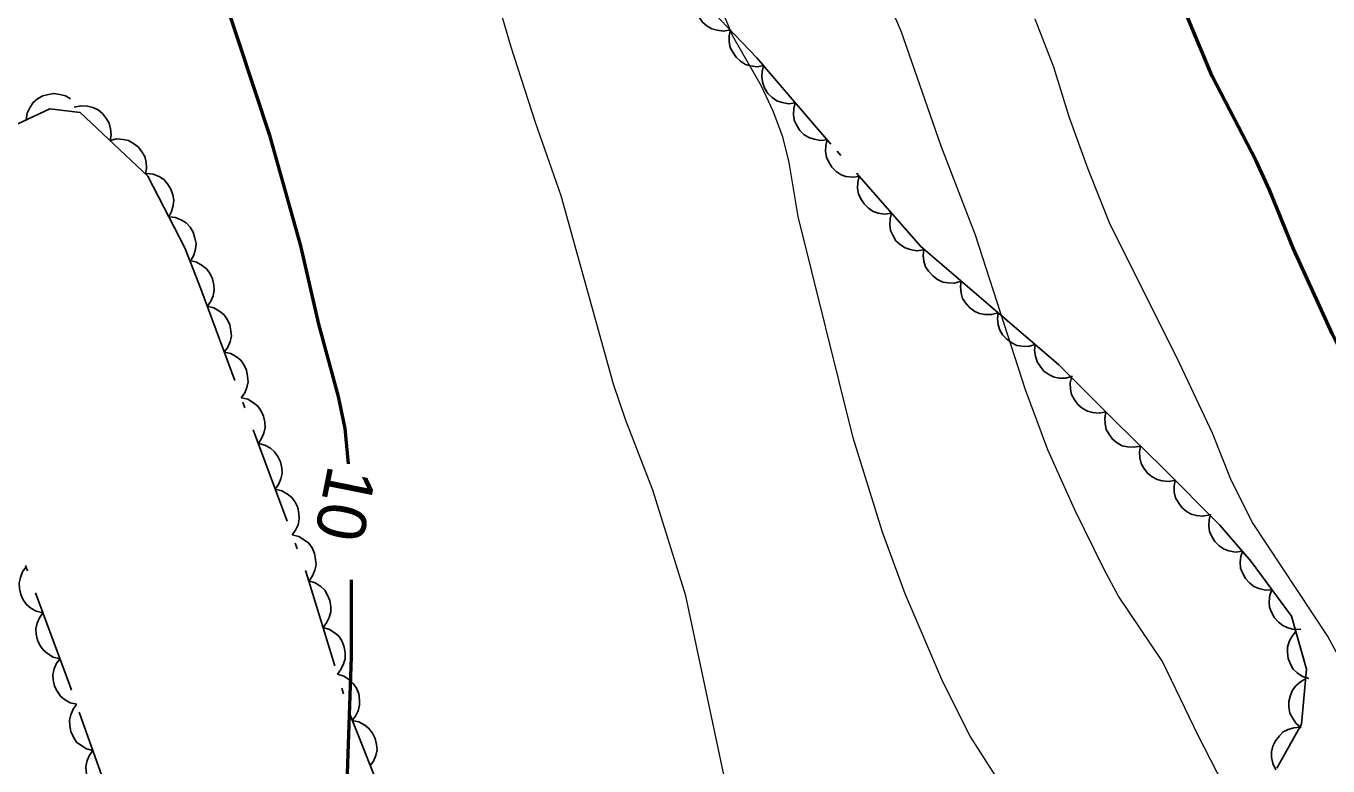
# Model space of a CAD drawing. Extents: x 356765 to 358572, y 5103174 to 5104650.
# Drawn here: x 357039.28 to 357079.32, y 5103883.45 to 5103906.19 of the extents above; entities that cross this region are included whole.
import ezdxf
from ezdxf.enums import TextEntityAlignment as Align

# ---------------------------------------------------------------- set-up
doc = ezdxf.new("R2010")
doc.units = 0
doc.header["$LTSCALE"] = 0.6
doc.linetypes.add('DOT_DASHED', pattern=[7.7, 5, -1.2, 0.3, -1.2])
for name, color, linetype, lineweight in [('1', 7, 'Continuous', 53), ('2', 7, 'Continuous', 13), ('44', 7, 'Continuous', 25)]:
    doc.layers.add(name, color=color, linetype=linetype, lineweight=lineweight)

msp = doc.modelspace()

# ---------------------------------------------------------------- linework, layer by layer
at = {"layer": '1'}
for points in [[(357049.19, 5103892.73), (357049.09, 5103893.82), (357048.88, 5103894.8), (357048.28, 5103897.03), (357047.73, 5103899.43), (357046.78, 5103902.79), (357045.31, 5103907.26)], [(357088.1, 5103872.9), (357087.89, 5103873.85), (357087.44, 5103876.75), (357087.17, 5103877.69), (357086.98, 5103878.58), (357086.72, 5103880.4), (357086.45, 5103881.34), (357086.38, 5103882.26), (357086.11, 5103883.2), (357085.8, 5103884.06), (357085.41, 5103884.77), (357084.57, 5103886.61), (357083.29, 5103888.94), (357082.73, 5103890.32), (357080.68, 5103894.2), (357079.44, 5103896.74), (357078.26, 5103899.34), (357077.52, 5103901.16), (357077.11, 5103902.05), (357075.75, 5103904.65), (357074.64, 5103907.33)], [(357055.97, 5103859.54), (357055.18, 5103861.34), (357054.77, 5103862.66), (357054.19, 5103863.13), (357053.62, 5103863.9), (357052.59, 5103865.72), (357051.23, 5103867.98), (357050.81, 5103868.78), (357050.51, 5103869.58), (357050.32, 5103870.4), (357049.86, 5103873.15), (357049.1, 5103876.08), (357048.95, 5103877.22), (357048.86, 5103878.43), (357048.91, 5103879.75), (357049.13, 5103882.32), (357049.28, 5103886.8), (357049.28, 5103889.17)]]:
    msp.add_lwpolyline(points, dxfattribs=at)
at = {"layer": '2'}
for points in [[(357076.74, 5103866.71), (357075.16, 5103869.75), (357074.87, 5103870.42), (357074.07, 5103872.67), (357073.31, 5103875.66), (357073.05, 5103876.34), (357071.56, 5103879.22), (357071.12, 5103879.98), (357068.31, 5103884.36), (357067.47, 5103886.03), (357066.31, 5103888.74), (357065.61, 5103890.63), (357064.71, 5103893.53), (357063.02, 5103900.34), (357062.74, 5103902), (357062.55, 5103902.78), (357062.25, 5103903.57), (357061.89, 5103904.34), (357061.01, 5103905.88), (357059.16, 5103910.34)], [(357061.73, 5103879.88), (357061.35, 5103880.9), (357060.75, 5103883.13), (357059.57, 5103888.67), (357058.55, 5103891.92), (357057.71, 5103894.09), (357057.34, 5103895.18), (357055.73, 5103900.97), (357054.94, 5103903.23), (357054.2, 5103905.54), (357053.22, 5103908.88)], [(357087.13, 5103860.37), (357086.02, 5103862.24), (357084.8, 5103864.08), (357083.75, 5103866.05), (357082.37, 5103868.94), (357080.91, 5103871.43), (357080.51, 5103872.26), (357079.64, 5103874.82), (357079.3, 5103875.63), (357078.51, 5103877.26), (357077.27, 5103880.59), (357075.32, 5103884.38), (357074.23, 5103886.66), (357072.87, 5103888.66), (357072.43, 5103889.48), (357071.53, 5103891.32), (357070.7, 5103893.16), (357070.01, 5103895.01), (357068.48, 5103899.76), (357067.42, 5103902.5), (357066.19, 5103906.03), (357065.43, 5103907.78)], [(357076.34, 5103892.23), (357075.76, 5103893.68), (357074.68, 5103895.98), (357072.62, 5103900.09), (357071.94, 5103901.79), (357071.36, 5103903.4), (357070.88, 5103904.93), (357070.31, 5103906.4)], [(357080.65, 5103884.94), (357079.3, 5103887.44), (357076.99, 5103890.93), (357076.34, 5103892.23)]]:
    msp.add_lwpolyline(points, dxfattribs=at)
at = {"layer": '44', "linetype": 'DOT_DASHED'}
for points in [[(357077.74, 5103883.38), (357078.5, 5103884.73), (357078.65, 5103886.42), (357078.19, 5103888.05), (357076.95, 5103889.73), (357075.99, 5103890.85), (357074.22, 5103892.63), (357072.81, 5103894), (357071.04, 5103895.78), (357068.8, 5103897.69), (357066.79, 5103899.41), (357064.03, 5103902.56), (357062.71, 5103904.09), (357061.75, 5103905.21), (357058.79, 5103908.32)], [(357047.11, 5103856.48), (357047.13, 5103860.42), (357046.87, 5103863.13), (357046.3, 5103866.01), (357045.65, 5103868.74), (357045, 5103871.47), (357044.19, 5103874.29), (357043.19, 5103877.81), (357041.92, 5103882.27), (357040.61, 5103885.95), (357038.95, 5103890.43), (357037.78, 5103893.65), (357037, 5103896.85), (357036.97, 5103899.63), (357037.44, 5103901.54), (357038.67, 5103903.02), (357040.01, 5103903.65)], [(357040.01, 5103903.65), (357040.94, 5103903.53), (357043.02, 5103901.58), (357044.16, 5103899.37), (357044.65, 5103898.11), (357047.89, 5103889.39), (357049.22, 5103885.07), (357050.12, 5103882.79)]]:
    msp.add_lwpolyline(points, dxfattribs=at)
at = {"layer": '44'}
for points in [[(357060.94, 5103906.07), (357060.73, 5103906.03), (357060.53, 5103906.06), (357060.37, 5103906.1), (357060.22, 5103906.19), (357060.08, 5103906.31), (357059.97, 5103906.47), (357059.9, 5103906.62), (357059.87, 5103906.79), (357059.86, 5103906.98), (357059.9, 5103907.15)], [(357061.97, 5103904.98), (357061.76, 5103904.94), (357061.56, 5103904.97), (357061.4, 5103905.01), (357061.25, 5103905.11), (357061.11, 5103905.23), (357061.01, 5103905.39), (357060.93, 5103905.53), (357060.9, 5103905.7), (357060.9, 5103905.89), (357060.94, 5103906.07)], [(357062.93, 5103903.83), (357062.73, 5103903.8), (357062.53, 5103903.84), (357062.37, 5103903.89), (357062.22, 5103903.99), (357062.09, 5103904.12), (357061.99, 5103904.29), (357061.93, 5103904.43), (357061.9, 5103904.61), (357061.91, 5103904.79), (357061.96, 5103904.97)], [(357039.28, 5103903.31), (357039.31, 5103903.51), (357039.4, 5103903.7), (357039.49, 5103903.84), (357039.63, 5103903.95), (357039.79, 5103904.04), (357039.97, 5103904.09), (357040.13, 5103904.12), (357040.31, 5103904.09), (357040.49, 5103904.04), (357040.64, 5103903.95)], [(357040.76, 5103903.7), (357040.97, 5103903.74), (357041.17, 5103903.73), (357041.33, 5103903.69), (357041.49, 5103903.61), (357041.63, 5103903.5), (357041.75, 5103903.34), (357041.83, 5103903.2), (357041.87, 5103903.03), (357041.89, 5103902.85), (357041.86, 5103902.67)], [(357063.91, 5103902.69), (357063.71, 5103902.67), (357063.51, 5103902.71), (357063.35, 5103902.76), (357063.2, 5103902.86), (357063.07, 5103902.98), (357062.97, 5103903.15), (357062.9, 5103903.3), (357062.88, 5103903.47), (357062.89, 5103903.66), (357062.93, 5103903.83)], [(357041.86, 5103902.67), (357042.06, 5103902.72), (357042.26, 5103902.7), (357042.43, 5103902.67), (357042.58, 5103902.58), (357042.73, 5103902.47), (357042.84, 5103902.32), (357042.93, 5103902.18), (357042.97, 5103902.01), (357042.98, 5103901.82), (357042.95, 5103901.64)], [(357064.9, 5103901.56), (357064.7, 5103901.54), (357064.49, 5103901.57), (357064.34, 5103901.62), (357064.19, 5103901.72), (357064.06, 5103901.85), (357063.96, 5103902.01), (357063.89, 5103902.16), (357063.86, 5103902.33), (357063.87, 5103902.52), (357063.91, 5103902.69)], [(357042.98, 5103901.66), (357043.18, 5103901.64), (357043.37, 5103901.56), (357043.51, 5103901.47), (357043.63, 5103901.34), (357043.73, 5103901.18), (357043.79, 5103901), (357043.82, 5103900.84), (357043.8, 5103900.67), (357043.75, 5103900.49), (357043.67, 5103900.33)], [(357065.89, 5103900.44), (357065.68, 5103900.41), (357065.48, 5103900.44), (357065.33, 5103900.49), (357065.18, 5103900.59), (357065.05, 5103900.72), (357064.95, 5103900.88), (357064.88, 5103901.03), (357064.85, 5103901.2), (357064.86, 5103901.39), (357064.9, 5103901.56)], [(357066.88, 5103899.31), (357066.67, 5103899.28), (357066.47, 5103899.32), (357066.31, 5103899.37), (357066.17, 5103899.46), (357066.03, 5103899.59), (357065.93, 5103899.76), (357065.86, 5103899.9), (357065.84, 5103900.08), (357065.85, 5103900.26), (357065.89, 5103900.44)], [(357043.67, 5103900.33), (357043.87, 5103900.3), (357044.06, 5103900.22), (357044.2, 5103900.14), (357044.32, 5103900.01), (357044.42, 5103899.85), (357044.47, 5103899.67), (357044.51, 5103899.51), (357044.49, 5103899.33), (357044.44, 5103899.15), (357044.35, 5103899)], [(357068.03, 5103898.35), (357067.83, 5103898.29), (357067.63, 5103898.3), (357067.47, 5103898.32), (357067.31, 5103898.4), (357067.16, 5103898.51), (357067.03, 5103898.65), (357066.94, 5103898.79), (357066.89, 5103898.96), (357066.87, 5103899.14), (357066.89, 5103899.32)], [(357044.31, 5103898.98), (357044.52, 5103898.93), (357044.69, 5103898.83), (357044.82, 5103898.73), (357044.93, 5103898.59), (357045.01, 5103898.42), (357045.05, 5103898.23), (357045.06, 5103898.07), (357045.03, 5103897.9), (357044.96, 5103897.73), (357044.86, 5103897.58)], [(357069.17, 5103897.37), (357068.97, 5103897.32), (357068.77, 5103897.32), (357068.6, 5103897.35), (357068.45, 5103897.42), (357068.3, 5103897.53), (357068.17, 5103897.68), (357068.08, 5103897.81), (357068.03, 5103897.98), (357068.01, 5103898.17), (357068.03, 5103898.35)], [(357044.85, 5103897.58), (357045.05, 5103897.53), (357045.23, 5103897.42), (357045.36, 5103897.32), (357045.46, 5103897.18), (357045.54, 5103897.01), (357045.57, 5103896.82), (357045.59, 5103896.66), (357045.55, 5103896.49), (357045.48, 5103896.32), (357045.37, 5103896.17)], [(357070.31, 5103896.4), (357070.11, 5103896.34), (357069.91, 5103896.35), (357069.75, 5103896.37), (357069.59, 5103896.45), (357069.44, 5103896.56), (357069.31, 5103896.7), (357069.22, 5103896.84), (357069.17, 5103897.01), (357069.15, 5103897.19), (357069.17, 5103897.37)], [(357071.46, 5103895.43), (357071.25, 5103895.37), (357071.05, 5103895.37), (357070.89, 5103895.4), (357070.73, 5103895.48), (357070.58, 5103895.58), (357070.46, 5103895.73), (357070.37, 5103895.87), (357070.32, 5103896.04), (357070.29, 5103896.22), (357070.31, 5103896.4)], [(357045.37, 5103896.17), (357045.57, 5103896.12), (357045.75, 5103896.02), (357045.88, 5103895.92), (357045.98, 5103895.77), (357046.06, 5103895.61), (357046.09, 5103895.42), (357046.11, 5103895.25), (357046.07, 5103895.08), (357046, 5103894.91), (357045.89, 5103894.76)], [(357072.48, 5103894.33), (357072.28, 5103894.29), (357072.08, 5103894.31), (357071.92, 5103894.35), (357071.76, 5103894.44), (357071.62, 5103894.56), (357071.51, 5103894.72), (357071.43, 5103894.86), (357071.4, 5103895.03), (357071.39, 5103895.22), (357071.43, 5103895.39)], [(357045.89, 5103894.76), (357046.1, 5103894.72), (357046.27, 5103894.61), (357046.4, 5103894.51), (357046.5, 5103894.37), (357046.58, 5103894.2), (357046.62, 5103894.01), (357046.63, 5103893.85), (357046.59, 5103893.68), (357046.52, 5103893.51), (357046.42, 5103893.36)], [(357073.55, 5103893.28), (357073.35, 5103893.24), (357073.15, 5103893.25), (357072.99, 5103893.29), (357072.83, 5103893.38), (357072.69, 5103893.49), (357072.58, 5103893.65), (357072.49, 5103893.79), (357072.46, 5103893.96), (357072.45, 5103894.15), (357072.48, 5103894.32)], [(357046.42, 5103893.36), (357046.62, 5103893.31), (357046.79, 5103893.21), (357046.92, 5103893.1), (357047.02, 5103892.96), (357047.1, 5103892.79), (357047.14, 5103892.6), (357047.15, 5103892.44), (357047.11, 5103892.27), (357047.04, 5103892.1), (357046.94, 5103891.95)], [(357074.63, 5103892.23), (357074.42, 5103892.19), (357074.22, 5103892.21), (357074.06, 5103892.25), (357073.91, 5103892.33), (357073.76, 5103892.45), (357073.65, 5103892.6), (357073.57, 5103892.74), (357073.53, 5103892.92), (357073.52, 5103893.1), (357073.55, 5103893.28)], [(357075.68, 5103891.16), (357075.47, 5103891.12), (357075.27, 5103891.14), (357075.11, 5103891.18), (357074.96, 5103891.27), (357074.82, 5103891.39), (357074.71, 5103891.55), (357074.63, 5103891.69), (357074.59, 5103891.86), (357074.59, 5103892.05), (357074.62, 5103892.23)], [(357046.94, 5103891.95), (357047.14, 5103891.9), (357047.32, 5103891.8), (357047.45, 5103891.7), (357047.55, 5103891.55), (357047.63, 5103891.39), (357047.66, 5103891.2), (357047.68, 5103891.04), (357047.64, 5103890.86), (357047.56, 5103890.69), (357047.46, 5103890.55)], [(357076.68, 5103890.05), (357076.47, 5103890.02), (357076.27, 5103890.06), (357076.12, 5103890.11), (357075.97, 5103890.21), (357075.84, 5103890.34), (357075.74, 5103890.5), (357075.67, 5103890.65), (357075.65, 5103890.83), (357075.66, 5103891.01), (357075.7, 5103891.18)], [(357047.46, 5103890.55), (357047.66, 5103890.5), (357047.84, 5103890.39), (357047.97, 5103890.29), (357048.07, 5103890.15), (357048.15, 5103889.98), (357048.18, 5103889.79), (357048.2, 5103889.63), (357048.16, 5103889.46), (357048.09, 5103889.29), (357047.98, 5103889.14)], [(357077.59, 5103888.86), (357077.39, 5103888.85), (357077.19, 5103888.9), (357077.04, 5103888.96), (357076.9, 5103889.07), (357076.78, 5103889.21), (357076.69, 5103889.38), (357076.63, 5103889.53), (357076.62, 5103889.71), (357076.64, 5103889.89), (357076.7, 5103890.06)], [(357039.79, 5103888.15), (357039.59, 5103888.2), (357039.42, 5103888.3), (357039.29, 5103888.41), (357039.19, 5103888.55), (357039.11, 5103888.72), (357039.07, 5103888.9), (357039.06, 5103889.07), (357039.1, 5103889.24), (357039.17, 5103889.41), (357039.27, 5103889.56)], [(357047.97, 5103889.14), (357048.17, 5103889.07), (357048.34, 5103888.96), (357048.46, 5103888.85), (357048.55, 5103888.7), (357048.62, 5103888.53), (357048.65, 5103888.34), (357048.65, 5103888.18), (357048.6, 5103888.01), (357048.52, 5103887.84), (357048.41, 5103887.7)], [(357078.48, 5103887.65), (357078.28, 5103887.64), (357078.08, 5103887.69), (357077.93, 5103887.76), (357077.79, 5103887.87), (357077.67, 5103888), (357077.58, 5103888.17), (357077.52, 5103888.33), (357077.51, 5103888.5), (357077.53, 5103888.69), (357077.59, 5103888.86)], [(357040.32, 5103886.74), (357040.11, 5103886.79), (357039.94, 5103886.9), (357039.81, 5103887), (357039.71, 5103887.14), (357039.63, 5103887.31), (357039.59, 5103887.5), (357039.58, 5103887.66), (357039.62, 5103887.83), (357039.69, 5103888), (357039.79, 5103888.15)], [(357048.41, 5103887.7), (357048.61, 5103887.64), (357048.78, 5103887.53), (357048.9, 5103887.42), (357049, 5103887.27), (357049.06, 5103887.1), (357049.09, 5103886.91), (357049.09, 5103886.74), (357049.04, 5103886.58), (357048.96, 5103886.41), (357048.85, 5103886.27)], [(357078.73, 5103886.13), (357078.53, 5103886.19), (357078.37, 5103886.31), (357078.25, 5103886.42), (357078.16, 5103886.57), (357078.09, 5103886.75), (357078.07, 5103886.94), (357078.07, 5103887.1), (357078.12, 5103887.27), (357078.21, 5103887.43), (357078.32, 5103887.57)], [(357040.84, 5103885.34), (357040.63, 5103885.39), (357040.46, 5103885.49), (357040.33, 5103885.59), (357040.23, 5103885.74), (357040.15, 5103885.9), (357040.11, 5103886.09), (357040.1, 5103886.25), (357040.14, 5103886.43), (357040.21, 5103886.6), (357040.32, 5103886.74)], [(357048.85, 5103886.27), (357049.05, 5103886.21), (357049.22, 5103886.09), (357049.34, 5103885.98), (357049.44, 5103885.84), (357049.51, 5103885.66), (357049.53, 5103885.47), (357049.53, 5103885.31), (357049.49, 5103885.14), (357049.41, 5103884.98), (357049.29, 5103884.83)], [(357078.49, 5103884.62), (357078.33, 5103884.76), (357078.22, 5103884.92), (357078.14, 5103885.07), (357078.11, 5103885.25), (357078.11, 5103885.43), (357078.16, 5103885.62), (357078.22, 5103885.77), (357078.33, 5103885.91), (357078.47, 5103886.03), (357078.62, 5103886.12)], [(357041.33, 5103883.92), (357041.13, 5103883.97), (357040.96, 5103884.08), (357040.83, 5103884.18), (357040.73, 5103884.33), (357040.65, 5103884.5), (357040.62, 5103884.68), (357040.61, 5103884.85), (357040.65, 5103885.02), (357040.72, 5103885.19), (357040.83, 5103885.33)], [(357049.31, 5103884.84), (357049.51, 5103884.8), (357049.69, 5103884.7), (357049.82, 5103884.6), (357049.93, 5103884.45), (357050.01, 5103884.29), (357050.05, 5103884.1), (357050.07, 5103883.94), (357050.03, 5103883.77), (357049.96, 5103883.59), (357049.86, 5103883.45)], [(357077.71, 5103883.33), (357077.62, 5103883.52), (357077.58, 5103883.72), (357077.58, 5103883.88), (357077.62, 5103884.05), (357077.7, 5103884.22), (357077.82, 5103884.37), (357077.94, 5103884.49), (357078.09, 5103884.57), (357078.27, 5103884.62), (357078.45, 5103884.64)], [(357041.84, 5103882.51), (357041.63, 5103882.56), (357041.46, 5103882.67), (357041.33, 5103882.77), (357041.23, 5103882.91), (357041.16, 5103883.08), (357041.12, 5103883.27), (357041.11, 5103883.43), (357041.15, 5103883.61), (357041.23, 5103883.78), (357041.33, 5103883.92)]]:
    msp.add_lwpolyline(points, dxfattribs=at)

# ---------------------------------------------------------------- texts
at = {"layer": '1'}
msp.add_text('10', height=1.5, rotation=258.69, dxfattribs=at).set_placement((357048.3604, 5103891.6421), align=Align.CENTER)

doc.saveas('drawing.dxf')
